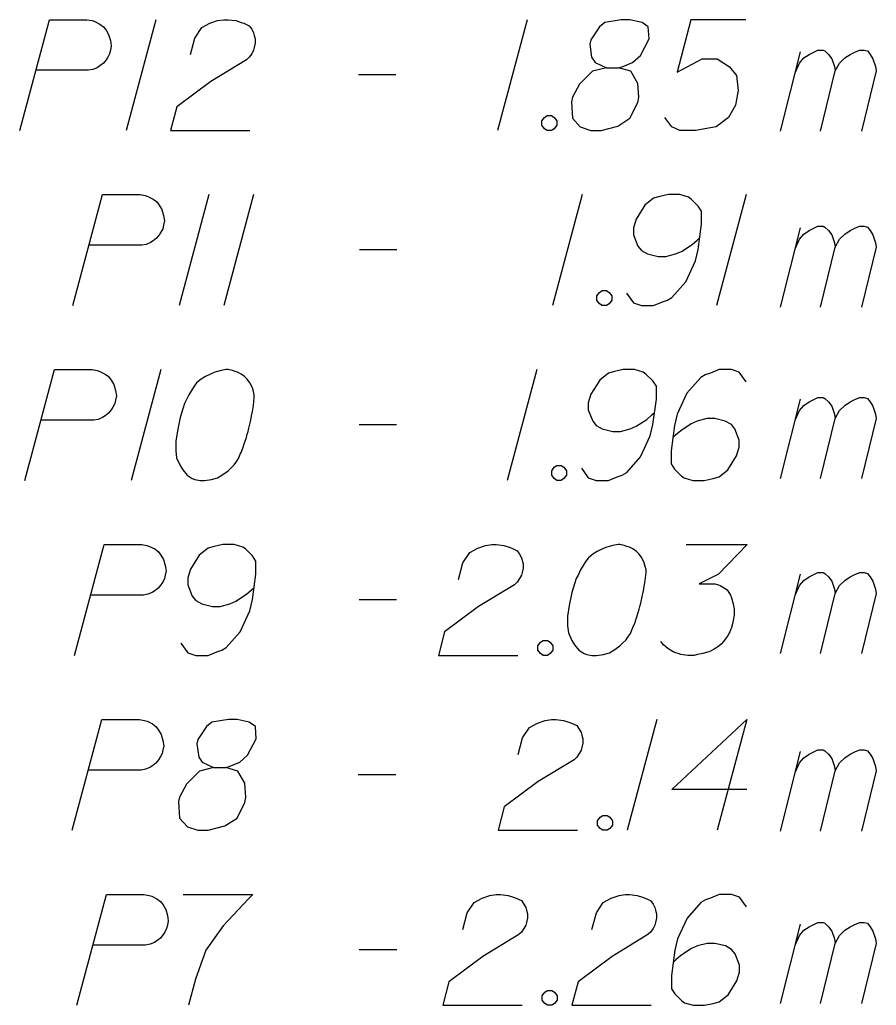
# Model space of a CAD drawing. Extents: x 138 to 6653, y -177 to 1520.
# Drawn here: x 181.472 to 184.179, y -11.378 to -8.263 of the extents above; entities that cross this region are included whole.
import ezdxf

# ---------------------------------------------------------------- set-up
doc = ezdxf.new("R2010")
doc.units = 0
doc.layers.add('Standard', color=7, linetype='Continuous')

msp = doc.modelspace()

# ---------------------------------------------------------------- linework, layer by layer
at = {"layer": 'Standard'}
for points in [[(181.4722, -8.6135), (181.5659, -8.2635), (181.6844, -8.2635), (181.701, -8.2662), (181.7092, -8.269), (181.7258, -8.2773), (181.7368, -8.2855), (181.7451, -8.2965), (181.7533, -8.3103), (181.7588, -8.3296), (181.7616, -8.3461), (181.7588, -8.3599), (181.7561, -8.371), (181.7506, -8.382), (181.7451, -8.3902), (181.7368, -8.4013), (181.7258, -8.4095), (181.7175, -8.4151), (181.7037, -8.4206), (181.69, -8.4233), (181.5246, -8.4233)], [(181.9021, -8.2635), (181.8084, -8.6135)], [(182.0124, -8.3737), (182.0261, -8.3214), (182.0482, -8.2883), (182.073, -8.2745), (182.0978, -8.2662), (182.1171, -8.2635), (182.1308, -8.2635), (182.1557, -8.2662), (182.1722, -8.2718), (182.1804, -8.2745), (182.197, -8.2828), (182.2053, -8.2938), (182.2108, -8.3048), (182.2135, -8.3131), (182.2163, -8.3241), (182.2163, -8.3379), (182.2135, -8.3516), (182.2108, -8.3599), (182.2053, -8.371), (182.197, -8.382), (182.1887, -8.3902), (182.0757, -8.4591), (181.9683, -8.539), (181.949, -8.6135), (182.1997, -8.6135)], [(183.0756, -8.2635), (182.9819, -8.6135)], [(183.3263, -8.4151), (183.3649, -8.4151), (183.3759, -8.4123), (183.409, -8.3985), (183.4338, -8.3765), (183.4614, -8.3241), (183.4586, -8.2855), (183.4393, -8.2718), (183.4007, -8.2635), (183.3732, -8.2635), (183.3208, -8.2718), (183.3043, -8.2855), (183.2767, -8.3269), (183.274, -8.3406), (183.2795, -8.382), (183.2905, -8.3985), (183.3263, -8.4151), (183.2822, -8.4261), (183.2409, -8.4674), (183.2189, -8.5087), (183.2161, -8.5225), (183.2189, -8.5749), (183.2436, -8.6024), (183.2767, -8.6135), (183.3098, -8.6135), (183.3622, -8.5997), (183.4007, -8.5749), (183.4255, -8.5253), (183.4283, -8.5087), (183.4255, -8.4647), (183.4035, -8.4261), (183.3649, -8.4151)], [(183.7672, -8.2635), (183.5936, -8.2635), (183.5495, -8.4288), (183.6294, -8.3875), (183.6763, -8.3875), (183.7148, -8.4123), (183.7369, -8.4398), (183.7424, -8.4867), (183.7342, -8.5335), (183.7121, -8.5721), (183.6735, -8.6024), (183.6074, -8.6135), (183.5578, -8.6135), (183.533, -8.6024), (183.5109, -8.5721)], [(183.876, -8.6156), (183.9394, -8.3648)], [(183.9229, -8.431), (183.9366, -8.4007), (183.9504, -8.3841), (183.967, -8.3731), (183.9835, -8.3648), (183.9945, -8.3593), (184.0111, -8.3593), (184.0166, -8.3621), (184.0276, -8.3731), (184.0386, -8.3869), (184.0469, -8.4117), (184.0497, -8.4255), (184.0634, -8.4007), (184.0799, -8.3841), (184.0965, -8.3731), (184.113, -8.3648), (184.1268, -8.3593), (184.1406, -8.3593), (184.1516, -8.3621), (184.1599, -8.3731), (184.1681, -8.3869), (184.1764, -8.4117), (184.1791, -8.4255), (184.1323, -8.6156)], [(182.5427, -8.4371), (182.6612, -8.4371)], [(184.0028, -8.6156), (184.0497, -8.4255)], [(183.1389, -8.5666), (183.1527, -8.5666), (183.161, -8.5721), (183.1692, -8.5831), (183.1692, -8.5969), (183.161, -8.608), (183.1527, -8.6135), (183.1389, -8.6135), (183.1307, -8.608), (183.1224, -8.5969), (183.1224, -8.5831), (183.1307, -8.5721), (183.1389, -8.5666)], [(181.6402, -9.1663), (181.7339, -8.8163), (181.8524, -8.8163), (181.8689, -8.8191), (181.8772, -8.8218), (181.8937, -8.8301), (181.9047, -8.8384), (181.913, -8.8494), (181.9213, -8.8632), (181.9268, -8.8825), (181.9296, -8.899), (181.9268, -8.9128), (181.9241, -8.9238), (181.9185, -8.9348), (181.913, -8.9431), (181.9047, -8.9541), (181.8937, -8.9624), (181.8855, -8.9679), (181.8717, -8.9734), (181.8579, -8.9762), (181.6926, -8.9762)], [(182.0701, -8.8163), (181.9764, -9.1663)], [(182.2106, -8.8163), (182.1169, -9.1663)], [(183.2497, -8.8163), (183.156, -9.1663)], [(183.3902, -9.1277), (183.4122, -9.158), (183.4371, -9.1663), (183.4756, -9.1663), (183.5032, -9.1553), (183.5197, -9.1498), (183.5335, -9.1415), (183.5776, -9.0919), (183.6079, -9.0258), (183.6162, -8.99), (183.6272, -8.91), (183.6272, -8.8687), (183.6162, -8.8522), (183.5941, -8.8301), (183.5859, -8.8246), (183.5583, -8.8163), (183.5225, -8.8163), (183.4949, -8.8218), (183.4756, -8.8273), (183.4481, -8.8494), (183.4205, -8.8935), (183.4122, -8.921), (183.4122, -8.9431), (183.426, -8.9789), (183.4371, -8.9927), (183.4563, -9.0037), (183.4894, -9.012), (183.5142, -9.012), (183.5445, -9.0037), (183.5638, -8.9955), (183.5969, -8.9734), (183.6134, -8.9596), (183.6217, -8.9514)], [(183.7677, -8.8163), (183.674, -9.1663)], [(183.876, -9.1723), (183.9394, -8.9215)], [(183.9229, -8.9877), (183.9366, -8.9574), (183.9504, -8.9408), (183.967, -8.9298), (183.9835, -8.9215), (183.9945, -8.916), (184.0111, -8.916), (184.0166, -8.9188), (184.0276, -8.9298), (184.0386, -8.9436), (184.0469, -8.9684), (184.0497, -8.9822), (184.0634, -8.9574), (184.0799, -8.9408), (184.0965, -8.9298), (184.113, -8.9215), (184.1268, -8.916), (184.1406, -8.916), (184.1516, -8.9188), (184.1599, -8.9298), (184.1681, -8.9436), (184.1764, -8.9684), (184.1791, -8.9822), (184.1323, -9.1723)], [(182.5457, -8.99), (182.6642, -8.99)], [(184.0028, -9.1723), (184.0497, -8.9822)], [(183.313, -9.1195), (183.3268, -9.1195), (183.3351, -9.125), (183.3434, -9.136), (183.3434, -9.1498), (183.3351, -9.1608), (183.3268, -9.1663), (183.313, -9.1663), (183.3048, -9.1608), (183.2965, -9.1498), (183.2965, -9.136), (183.3048, -9.125), (183.313, -9.1195)], [(181.4885, -9.7192), (181.5822, -9.3692), (181.7008, -9.3692), (181.7173, -9.372), (181.7255, -9.3747), (181.7421, -9.383), (181.7531, -9.3912), (181.7614, -9.4023), (181.7696, -9.4161), (181.7751, -9.4353), (181.7779, -9.4519), (181.7751, -9.4657), (181.7724, -9.4767), (181.7669, -9.4877), (181.7614, -9.496), (181.7531, -9.507), (181.7421, -9.5153), (181.7338, -9.5208), (181.72, -9.5263), (181.7063, -9.529), (181.5409, -9.529)], [(181.9184, -9.3692), (181.8247, -9.7192)], [(182.1306, -9.3692), (182.1251, -9.3692), (182.1086, -9.372), (182.0975, -9.3747), (182.0893, -9.3775), (182.0755, -9.383), (182.059, -9.3912), (182.0452, -9.3995), (182.0314, -9.4105), (182.0232, -9.4216), (182.0149, -9.4353), (182.0066, -9.4491), (181.9983, -9.4657), (181.9928, -9.4767), (181.9873, -9.4932), (181.9791, -9.5208), (181.9708, -9.5621), (181.9653, -9.5952), (181.9653, -9.6255), (181.968, -9.6475), (181.9791, -9.6723), (181.9873, -9.6861), (182.0011, -9.7027), (182.0176, -9.7137), (182.0259, -9.7164), (182.0424, -9.7192), (182.0562, -9.7192), (182.0783, -9.7164), (182.0975, -9.7109), (182.1113, -9.7027), (182.1306, -9.6889), (182.1389, -9.6806), (182.1499, -9.6696), (182.1582, -9.6586), (182.1637, -9.6503), (182.1692, -9.6365), (182.172, -9.631), (182.1775, -9.6172), (182.183, -9.6007), (182.1885, -9.5841), (182.1912, -9.5731), (182.194, -9.5649), (182.1968, -9.5538), (182.2023, -9.529), (182.205, -9.5153), (182.2078, -9.5015), (182.2106, -9.4822), (182.2133, -9.4574), (182.2133, -9.4491), (182.2106, -9.4381), (182.2078, -9.4271), (182.1995, -9.4105), (182.1912, -9.3995), (182.183, -9.3912), (182.172, -9.383), (182.1609, -9.3775), (182.1527, -9.3747), (182.1444, -9.372), (182.1306, -9.3692)], [(183.1066, -9.3692), (183.0129, -9.7192)], [(183.2471, -9.6806), (183.2691, -9.7109), (183.2939, -9.7192), (183.3325, -9.7192), (183.3601, -9.7082), (183.3766, -9.7027), (183.3904, -9.6944), (183.4345, -9.6448), (183.4648, -9.5786), (183.4731, -9.5428), (183.4841, -9.4629), (183.4841, -9.4216), (183.4731, -9.405), (183.451, -9.383), (183.4428, -9.3775), (183.4152, -9.3692), (183.3794, -9.3692), (183.3518, -9.3747), (183.3325, -9.3802), (183.305, -9.4023), (183.2774, -9.4464), (183.2691, -9.4739), (183.2691, -9.496), (183.2829, -9.5318), (183.2939, -9.5456), (183.3132, -9.5566), (183.3463, -9.5649), (183.3711, -9.5649), (183.4014, -9.5566), (183.4207, -9.5483), (183.4538, -9.5263), (183.4703, -9.5125), (183.4786, -9.5042)], [(183.7679, -9.4078), (183.7458, -9.3775), (183.7211, -9.3692), (183.6825, -9.3692), (183.6549, -9.3802), (183.6384, -9.3857), (183.6246, -9.394), (183.5805, -9.4436), (183.5502, -9.5098), (183.5419, -9.5456), (183.5309, -9.6255), (183.5309, -9.6668), (183.5419, -9.6833), (183.564, -9.7054), (183.5723, -9.7109), (183.5998, -9.7192), (183.6356, -9.7192), (183.6632, -9.7137), (183.6825, -9.7082), (183.71, -9.6861), (183.7376, -9.642), (183.7458, -9.6145), (183.7458, -9.5924), (183.7321, -9.5566), (183.7211, -9.5428), (183.7018, -9.5318), (183.6687, -9.5235), (183.6439, -9.5235), (183.6136, -9.5318), (183.5943, -9.54), (183.5612, -9.5621), (183.5447, -9.5759), (183.5364, -9.5841)], [(183.876, -9.7137), (183.9394, -9.4629)], [(183.9229, -9.529), (183.9366, -9.4987), (183.9504, -9.4822), (183.967, -9.4712), (183.9835, -9.4629), (183.9945, -9.4574), (184.0111, -9.4574), (184.0166, -9.4601), (184.0276, -9.4712), (184.0386, -9.4849), (184.0469, -9.5097), (184.0497, -9.5235), (184.0634, -9.4987), (184.0799, -9.4822), (184.0965, -9.4712), (184.113, -9.4629), (184.1268, -9.4574), (184.1406, -9.4574), (184.1516, -9.4601), (184.1599, -9.4712), (184.1681, -9.4849), (184.1764, -9.5097), (184.1791, -9.5235), (184.1323, -9.7137)], [(184.0028, -9.7137), (184.0497, -9.5235)], [(182.5449, -9.5428), (182.6634, -9.5428)], [(183.1699, -9.6723), (183.1837, -9.6723), (183.192, -9.6778), (183.2003, -9.6889), (183.2003, -9.7027), (183.192, -9.7137), (183.1837, -9.7192), (183.1699, -9.7192), (183.1617, -9.7137), (183.1534, -9.7027), (183.1534, -9.6889), (183.1617, -9.6778), (183.1699, -9.6723)], [(181.6456, -10.2721), (181.7393, -9.9221), (181.8578, -9.9221), (181.8744, -9.9248), (181.8826, -9.9276), (181.8991, -9.9359), (181.9102, -9.9441), (181.9184, -9.9551), (181.9267, -9.9689), (181.9322, -9.9882), (181.935, -10.0047), (181.9322, -10.0185), (181.9295, -10.0295), (181.924, -10.0406), (181.9184, -10.0488), (181.9102, -10.0598), (181.8991, -10.0681), (181.8909, -10.0736), (181.8771, -10.0792), (181.8633, -10.0819), (181.698, -10.0819)], [(181.9818, -10.2335), (182.0039, -10.2638), (182.0287, -10.2721), (182.0673, -10.2721), (182.0948, -10.261), (182.1113, -10.2555), (182.1251, -10.2472), (182.1692, -10.1976), (182.1995, -10.1315), (182.2078, -10.0957), (182.2188, -10.0157), (182.2188, -9.9744), (182.2078, -9.9579), (182.1857, -9.9359), (182.1775, -9.9303), (182.1499, -9.9221), (182.1141, -9.9221), (182.0865, -9.9276), (182.0673, -9.9331), (182.0397, -9.9551), (182.0121, -9.9992), (182.0039, -10.0268), (182.0039, -10.0488), (182.0177, -10.0847), (182.0287, -10.0984), (182.0479, -10.1094), (182.081, -10.1177), (182.1058, -10.1177), (182.1361, -10.1094), (182.1554, -10.1012), (182.1885, -10.0792), (182.205, -10.0654), (182.2133, -10.0571)], [(182.8591, -10.0323), (182.8729, -9.9799), (182.8949, -9.9469), (182.9198, -9.9331), (182.9445, -9.9248), (182.9639, -9.9221), (182.9776, -9.9221), (183.0024, -9.9248), (183.019, -9.9303), (183.0272, -9.9331), (183.0438, -9.9414), (183.052, -9.9524), (183.0576, -9.9634), (183.0603, -9.9717), (183.0631, -9.9827), (183.0631, -9.9965), (183.0603, -10.0102), (183.0576, -10.0185), (183.052, -10.0295), (183.0438, -10.0406), (183.0355, -10.0488), (182.9225, -10.1177), (182.815, -10.1976), (182.7957, -10.2721), (183.0465, -10.2721)], [(183.3689, -9.9221), (183.3634, -9.9221), (183.3469, -9.9248), (183.3359, -9.9276), (183.3276, -9.9303), (183.3138, -9.9359), (183.2973, -9.9441), (183.2835, -9.9524), (183.2697, -9.9634), (183.2615, -9.9744), (183.2532, -9.9882), (183.2449, -10.002), (183.2367, -10.0185), (183.2311, -10.0295), (183.2256, -10.0461), (183.2174, -10.0736), (183.2091, -10.115), (183.2036, -10.148), (183.2036, -10.1784), (183.2064, -10.2004), (183.2174, -10.2252), (183.2256, -10.239), (183.2394, -10.2555), (183.256, -10.2665), (183.2642, -10.2693), (183.2807, -10.2721), (183.2945, -10.2721), (183.3166, -10.2693), (183.3359, -10.2638), (183.3497, -10.2555), (183.3689, -10.2417), (183.3772, -10.2335), (183.3882, -10.2225), (183.3965, -10.2114), (183.402, -10.2031), (183.4075, -10.1894), (183.4103, -10.1839), (183.4158, -10.1701), (183.4213, -10.1535), (183.4268, -10.137), (183.4296, -10.126), (183.4323, -10.1177), (183.4351, -10.1067), (183.4406, -10.0819), (183.4434, -10.0681), (183.4461, -10.0543), (183.4489, -10.0351), (183.4516, -10.0102), (183.4516, -10.002), (183.4489, -9.991), (183.4461, -9.9799), (183.4378, -9.9634), (183.4296, -9.9524), (183.4213, -9.9441), (183.4103, -9.9359), (183.3993, -9.9303), (183.391, -9.9276), (183.3827, -9.9248), (183.3689, -9.9221)], [(183.5784, -9.9221), (183.7713, -9.9221), (183.6803, -10.0157), (183.6197, -10.0461), (183.6693, -10.0461), (183.6803, -10.0488), (183.6858, -10.0516), (183.6913, -10.0543), (183.6968, -10.0571), (183.7079, -10.0654), (183.7134, -10.0736), (183.7189, -10.0819), (183.7217, -10.0902), (183.7272, -10.1094), (183.7299, -10.126), (183.7299, -10.1343), (183.7299, -10.1453), (183.7272, -10.1618), (183.7244, -10.1728), (183.7217, -10.1839), (183.7189, -10.1921), (183.7162, -10.1976), (183.7134, -10.2031), (183.7106, -10.2087), (183.7051, -10.2169), (183.6968, -10.228), (183.6886, -10.2362), (183.6831, -10.2417), (183.6748, -10.2472), (183.6666, -10.2527), (183.6555, -10.2583), (183.65, -10.261), (183.6307, -10.2665), (183.6142, -10.2693), (183.6031, -10.2721), (183.5839, -10.2721), (183.5618, -10.2693), (183.5535, -10.2665), (183.5453, -10.2638), (183.537, -10.261), (183.5288, -10.2555), (183.5205, -10.25), (183.5067, -10.239), (183.4984, -10.228)], [(183.876, -10.2665), (183.9394, -10.0157)], [(183.9229, -10.0819), (183.9366, -10.0516), (183.9504, -10.035), (183.967, -10.024), (183.9835, -10.0157), (183.9945, -10.0102), (184.0111, -10.0102), (184.0166, -10.013), (184.0276, -10.024), (184.0386, -10.0378), (184.0469, -10.0626), (184.0497, -10.0764), (184.0634, -10.0516), (184.0799, -10.035), (184.0965, -10.024), (184.113, -10.0157), (184.1268, -10.0102), (184.1406, -10.0102), (184.1516, -10.013), (184.1599, -10.024), (184.1681, -10.0378), (184.1764, -10.0626), (184.1791, -10.0764), (184.1323, -10.2665)], [(184.0028, -10.2665), (184.0497, -10.0764)], [(182.5447, -10.0957), (182.6633, -10.0957)], [(183.1264, -10.2252), (183.1402, -10.2252), (183.1485, -10.2307), (183.1568, -10.2417), (183.1568, -10.2555), (183.1485, -10.2665), (183.1402, -10.2721), (183.1264, -10.2721), (183.1182, -10.2665), (183.1099, -10.2555), (183.1099, -10.2417), (183.1182, -10.2307), (183.1264, -10.2252)], [(181.6383, -10.8249), (181.732, -10.4749), (181.8505, -10.4749), (181.867, -10.4777), (181.8753, -10.4804), (181.8918, -10.4887), (181.9028, -10.497), (181.9111, -10.508), (181.9194, -10.5218), (181.9249, -10.5411), (181.9277, -10.5576), (181.9249, -10.5714), (181.9221, -10.5824), (181.9166, -10.5934), (181.9111, -10.6017), (181.9028, -10.6127), (181.8918, -10.621), (181.8836, -10.6265), (181.8698, -10.632), (181.856, -10.6348), (181.6907, -10.6348)], [(182.0847, -10.6265), (182.1233, -10.6265), (182.1343, -10.6237), (182.1674, -10.61), (182.1922, -10.5879), (182.2198, -10.5355), (182.217, -10.497), (182.1977, -10.4832), (182.1591, -10.4749), (182.1316, -10.4749), (182.0792, -10.4832), (182.0627, -10.497), (182.0351, -10.5383), (182.0324, -10.5521), (182.0379, -10.5934), (182.0489, -10.61), (182.0847, -10.6265), (182.0406, -10.6375), (181.9993, -10.6788), (181.9773, -10.7202), (181.9745, -10.734), (181.9773, -10.7863), (182.002, -10.8139), (182.0351, -10.8249), (182.0682, -10.8249), (182.1206, -10.8111), (182.1591, -10.7863), (182.1839, -10.7367), (182.1867, -10.7202), (182.1839, -10.6761), (182.1619, -10.6375), (182.1233, -10.6265)], [(183.0477, -10.5851), (183.0615, -10.5328), (183.0835, -10.4997), (183.1083, -10.4859), (183.1331, -10.4777), (183.1524, -10.4749), (183.1662, -10.4749), (183.191, -10.4777), (183.2075, -10.4832), (183.2158, -10.4859), (183.2323, -10.4942), (183.2406, -10.5053), (183.2461, -10.5163), (183.2488, -10.5245), (183.2516, -10.5355), (183.2516, -10.5493), (183.2488, -10.5631), (183.2461, -10.5714), (183.2406, -10.5824), (183.2323, -10.5934), (183.2241, -10.6017), (183.1111, -10.6706), (183.0036, -10.7505), (182.9843, -10.8249), (183.2351, -10.8249)], [(183.4858, -10.4749), (183.3921, -10.8249)], [(183.7697, -10.6954), (183.5327, -10.6954), (183.7697, -10.4749), (183.676, -10.8249)], [(183.876, -10.8271), (183.9394, -10.5763)], [(183.9229, -10.6424), (183.9366, -10.6121), (183.9504, -10.5956), (183.967, -10.5846), (183.9835, -10.5763), (183.9945, -10.5708), (184.0111, -10.5708), (184.0166, -10.5735), (184.0276, -10.5846), (184.0386, -10.5983), (184.0469, -10.6231), (184.0497, -10.6369), (184.0634, -10.6121), (184.0799, -10.5956), (184.0965, -10.5846), (184.113, -10.5763), (184.1268, -10.5708), (184.1406, -10.5708), (184.1516, -10.5735), (184.1599, -10.5846), (184.1681, -10.5983), (184.1764, -10.6231), (184.1791, -10.6369), (184.1323, -10.8271)], [(182.5419, -10.6486), (182.6604, -10.6486)], [(184.0028, -10.8271), (184.0497, -10.6369)], [(183.315, -10.778), (183.3288, -10.778), (183.337, -10.7836), (183.3453, -10.7946), (183.3453, -10.8084), (183.337, -10.8194), (183.3288, -10.8249), (183.315, -10.8249), (183.3067, -10.8194), (183.2985, -10.8084), (183.2985, -10.7946), (183.3067, -10.7836), (183.315, -10.778)], [(181.6525, -11.3778), (181.7462, -11.0278), (181.8647, -11.0278), (181.8813, -11.0306), (181.8895, -11.0333), (181.906, -11.0416), (181.9171, -11.0498), (181.9254, -11.0608), (181.9336, -11.0746), (181.9391, -11.0939), (181.9419, -11.1105), (181.9391, -11.1243), (181.9364, -11.1353), (181.9309, -11.1463), (181.9254, -11.1545), (181.9171, -11.1656), (181.906, -11.1739), (181.8978, -11.1794), (181.884, -11.1849), (181.8702, -11.1876), (181.7049, -11.1876)], [(181.9887, -11.0278), (182.2092, -11.0278), (182.1954, -11.0416), (182.1155, -11.127), (182.0604, -11.2041), (182.0273, -11.2951), (182.0052, -11.3778)], [(182.8729, -11.138), (182.8866, -11.0857), (182.9087, -11.0526), (182.9335, -11.0388), (182.9583, -11.0306), (182.9776, -11.0278), (182.9914, -11.0278), (183.0162, -11.0306), (183.0327, -11.0361), (183.041, -11.0388), (183.0575, -11.0471), (183.0658, -11.0581), (183.0713, -11.0691), (183.074, -11.0774), (183.0768, -11.0884), (183.0768, -11.1022), (183.074, -11.116), (183.0713, -11.1243), (183.0658, -11.1353), (183.0575, -11.1463), (183.0493, -11.1545), (182.9362, -11.2235), (182.8288, -11.3034), (182.8095, -11.3778), (183.0603, -11.3778)], [(183.2807, -11.138), (183.2945, -11.0857), (183.3165, -11.0526), (183.3414, -11.0388), (183.3661, -11.0306), (183.3855, -11.0278), (183.3992, -11.0278), (183.424, -11.0306), (183.4406, -11.0361), (183.4488, -11.0388), (183.4653, -11.0471), (183.4736, -11.0581), (183.4791, -11.0691), (183.4819, -11.0774), (183.4847, -11.0884), (183.4847, -11.1022), (183.4819, -11.116), (183.4791, -11.1243), (183.4736, -11.1353), (183.4653, -11.1463), (183.4571, -11.1545), (183.3441, -11.2235), (183.2366, -11.3034), (183.2173, -11.3778), (183.4681, -11.3778)], [(183.7685, -11.0664), (183.7464, -11.0361), (183.7217, -11.0278), (183.6831, -11.0278), (183.6555, -11.0388), (183.639, -11.0443), (183.6252, -11.0526), (183.5811, -11.1022), (183.5508, -11.1683), (183.5425, -11.2041), (183.5315, -11.2841), (183.5315, -11.3254), (183.5425, -11.3419), (183.5646, -11.364), (183.5728, -11.3695), (183.6004, -11.3778), (183.6362, -11.3778), (183.6638, -11.3723), (183.6831, -11.3668), (183.7106, -11.3447), (183.7382, -11.3006), (183.7464, -11.2731), (183.7464, -11.251), (183.7327, -11.2152), (183.7217, -11.2014), (183.7023, -11.1904), (183.6693, -11.1821), (183.6445, -11.1821), (183.6142, -11.1904), (183.5949, -11.1986), (183.5618, -11.2207), (183.5453, -11.2345), (183.537, -11.2427)], [(183.9229, -11.1876), (183.9366, -11.1573), (183.9504, -11.1408), (183.967, -11.1297), (183.9835, -11.1215), (183.9945, -11.1159), (184.0111, -11.1159), (184.0166, -11.1187), (184.0276, -11.1297), (184.0386, -11.1435), (184.0469, -11.1683), (184.0497, -11.1821), (184.0634, -11.1573), (184.0799, -11.1408), (184.0965, -11.1297), (184.113, -11.1215), (184.1268, -11.1159), (184.1406, -11.1159), (184.1516, -11.1187), (184.1599, -11.1297), (184.1681, -11.1435), (184.1764, -11.1683), (184.1791, -11.1821), (184.1323, -11.3722)], [(183.876, -11.3722), (183.9394, -11.1215)], [(182.545, -11.2014), (182.6635, -11.2014)], [(184.0028, -11.3722), (184.0497, -11.1821)], [(183.1402, -11.3309), (183.154, -11.3309), (183.1622, -11.3364), (183.1705, -11.3474), (183.1705, -11.3612), (183.1622, -11.3723), (183.154, -11.3778), (183.1402, -11.3778), (183.1319, -11.3723), (183.1236, -11.3612), (183.1236, -11.3474), (183.1319, -11.3364), (183.1402, -11.3309)]]:
    msp.add_lwpolyline(points, dxfattribs=at)

doc.saveas('drawing.dxf')
